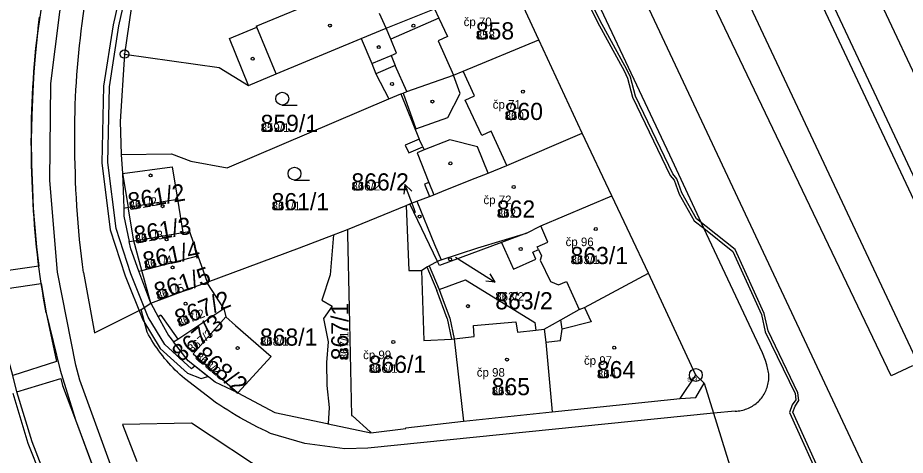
# Model space of a CAD drawing. Extents: x -763628 to -761565, y -976033 to -973833.
# Drawn here: x -761992.5 to -761889.1, y -974779.7 to -974728.8 of the extents above; entities that cross this region are included whole.
import ezdxf

# ---------------------------------------------------------------- set-up
doc = ezdxf.new("R2010")
doc.units = 0
for name, color, linetype in [('KN_cisla parcel 1000', 7, 'Continuous'), ('KN_cisla parcel 500', 7, 'Continuous'), ('KN_cisla parcel znacky', 7, 'Continuous'), ('KN_cisla popisna 500', 7, 'Continuous'), ('KN_hranice parcel', 7, 'Continuous'), ('KN_vecna bremena', 7, 'Continuous'), ('KN_vnitrni kresba parcel', 7, 'Continuous'), ('KN_znacky bodu BP', 7, 'Continuous'), ('KN_znacky budov', 7, 'Continuous'), ('KN_znacky kultur', 7, 'Continuous')]:
    doc.layers.add(name, color=color, linetype=linetype)

msp = doc.modelspace()

# ---------------------------------------------------------------- linework, layer by layer
at = {"layer": 'KN_cisla parcel znacky'}
for p, q in [((-761947.35, -974748.21), (-761947.46, -974749.32)), ((-761946.28, -974751.01), (-761947.35, -974748.21)), ((-761947.35, -974748.21), (-761946.53, -974748.96)), ((-761946.1, -974751.48), (-761946.28, -974751.01)), ((-761941.47, -974756.66), (-761939.37, -974757.98)), ((-761939.37, -974757.98), (-761936.83, -974759.57)), ((-761936.83, -974759.57), (-761937.94, -974759.46)), ((-761936.83, -974759.57), (-761937.41, -974758.61))]:
    msp.add_line(p, q, dxfattribs=at)
at = {"layer": 'KN_hranice parcel'}
for p, q in [((-761931.76, -974731.34), (-761935.15, -974723.98)), ((-761926.71, -974742.23), (-761931.76, -974731.34)), ((-761949.23, -974738.2), (-761947.84, -974737.64)), ((-761923.25, -974749.5), (-761926.71, -974742.23)), ((-761980.39, -974744.7), (-761980.24, -974746.92)), ((-761980.24, -974746.92), (-761980.11, -974750.93)), ((-761973.86, -974749.89), (-761973.21, -974753.79)), ((-761946.77, -974750.46), (-761945.96, -974750.14)), ((-761945.96, -974750.14), (-761944.49, -974749.58)), ((-761918.96, -974758.53), (-761923.25, -974749.5)), ((-761943.54, -974757.17), (-761946.77, -974750.46)), ((-761955.68, -974754.06), (-761954.04, -974753.44)), ((-761978, -974758.19), (-761971.46, -974756.49)), ((-761971.46, -974756.49), (-761970.37, -974759.56)), ((-761943.13, -974756.97), (-761943.54, -974757.17)), ((-761978.33, -974758.28), (-761978, -974758.19)), ((-761976.96, -974762), (-761978.33, -974758.28)), ((-761976.96, -974762), (-761970.37, -974759.56)), ((-761968.45, -974762.64), (-761968.23, -974763.59)), ((-761940.54, -974775.76), (-761930.21, -974774.67)), ((-761956.28, -974776.06), (-761951.31, -974777.11))]:
    msp.add_line(p, q, dxfattribs=at)
for points in [[(-761810.08, -974915.63), (-761823.04, -974895.41), (-761834.04, -974877.31), (-761858.31, -974831.88), (-761872.33, -974801.33), (-761885.74, -974772.85), (-761886.88, -974770.42), (-761917.51, -974705.34), (-761920.67, -974699.09), (-761941.43, -974663.54), (-761945.24, -974656.74), (-761990.97, -974578.65), (-761992.27, -974576.42), (-761994.77, -974571.81), (-761997.35, -974565.98), (-761999.32, -974560.94)], [(-761987.47, -974568.32), (-761982.71, -974576.56), (-761978.88, -974583.19), (-761966.76, -974603.87), (-761959.45, -974616.82), (-761938.85, -974652.15), (-761938.32, -974653.07), (-761934.62, -974659.51), (-761914.18, -974695.15), (-761910.87, -974701.59), (-761879.94, -974767.27), (-761878.77, -974769.75), (-761865.49, -974797.95), (-761861.06, -974806.66), (-761850.83, -974828.32), (-761826.84, -974873.29), (-761815.87, -974891.33), (-761810.46, -974899.49), (-761803.28, -974910.43)], [(-761952.46, -974731.2), (-761949.54, -974729.98), (-761943.91, -974727.73), (-761935.15, -974723.98)], [(-761978.85, -974725.98), (-761979.24, -974727.69), (-761980.03, -974733)], [(-761980.03, -974733), (-761969, -974734.55), (-761965.57, -974736.66), (-761962.35, -974735.32), (-761952.46, -974731.2)], [(-761952.46, -974731.2), (-761951.22, -974734.11), (-761950.72, -974735.29), (-761949.23, -974738.2)], [(-761947.84, -974737.64), (-761947.57, -974737.55), (-761947.11, -974737.38), (-761941.68, -974735.45), (-761940.57, -974734.99), (-761931.76, -974731.34)], [(-761980.03, -974733), (-761980.51, -974740.84), (-761980.39, -974744.7)], [(-761947.84, -974737.64), (-761945.7, -974742.9), (-761947.33, -974743.62), (-761946.91, -974744.52), (-761945.28, -974743.79), (-761945.1, -974744.17), (-761945.93, -974744.5), (-761944.56, -974747.95), (-761945.06, -974748.14), (-761944.49, -974749.58)], [(-761980.39, -974744.7), (-761974.56, -974744.64), (-761972.3, -974745.48), (-761968.04, -974746.24), (-761949.23, -974738.2)], [(-761944.49, -974749.58), (-761943.99, -974749.38), (-761942.58, -974748.82), (-761939.15, -974747.44), (-761937.67, -974746.87), (-761935.48, -974745.98), (-761926.71, -974742.23)], [(-761980.24, -974746.92), (-761974.48, -974746.14), (-761973.86, -974749.89)], [(-761980.11, -974750.93), (-761979.59, -974750.84), (-761973.86, -974749.89)], [(-761945.96, -974750.14), (-761943.91, -974755.19), (-761943.13, -974756.97)], [(-761933.19, -974753.84), (-761931.52, -974753.01), (-761923.25, -974749.5)], [(-761980.11, -974750.93), (-761980.08, -974751.88), (-761979.47, -974754.83)], [(-761954.04, -974753.44), (-761947.2, -974750.63), (-761946.77, -974750.46)], [(-761979.47, -974754.83), (-761978.94, -974754.74), (-761973.21, -974753.79)], [(-761973.21, -974753.79), (-761972.46, -974753.66), (-761971.46, -974756.49)], [(-761970.37, -974759.56), (-761959.65, -974755.57), (-761955.68, -974754.06)], [(-761955.68, -974754.06), (-761956.05, -974758.71), (-761957.04, -974761.66), (-761955.84, -974762.35), (-761956.84, -974763.81), (-761956.31, -974766.53), (-761956.48, -974768.93), (-761956.45, -974771.58), (-761956.18, -974774.15), (-761956.28, -974776.06)], [(-761954.04, -974753.44), (-761954.03, -974753.97), (-761953.85, -974762.6), (-761953.59, -974775.11), (-761953.47, -974775.12), (-761951.4, -974776.98), (-761951.31, -974777.11)], [(-761933.19, -974753.84), (-761936.11, -974754.93), (-761943.33, -974757.62), (-761943.54, -974757.17)], [(-761943.13, -974756.97), (-761938.85, -974755.58), (-761933.19, -974753.84)], [(-761978.33, -974758.28), (-761979.29, -974755.69), (-761979.47, -974754.83)], [(-761943.54, -974757.17), (-761944.51, -974757.66), (-761943.36, -974760.43)], [(-761943.36, -974760.43), (-761940.28, -974759.3), (-761938.6, -974760.33), (-761932.22, -974764.26), (-761932.11, -974765.16), (-761931.12, -974765.02)], [(-761931.12, -974765.02), (-761929.2, -974763.95), (-761927.06, -974762.76), (-761926.43, -974762.5), (-761918.96, -974758.53)], [(-761912.47, -974771.32), (-761913.46, -974770.38), (-761918.96, -974758.53)], [(-761968.45, -974762.64), (-761970.3, -974759.75), (-761970.37, -974759.56)], [(-761943.36, -974760.43), (-761942.77, -974762.01), (-761942.12, -974763.74), (-761941.62, -974766.18), (-761940.54, -974775.76)], [(-761976.96, -974762), (-761976.08, -974763.61), (-761975.27, -974765.07), (-761974.88, -974765.78), (-761974.31, -974766.53)], [(-761974.31, -974766.53), (-761973.8, -974766.19), (-761968.45, -974762.64)], [(-761968.23, -974763.59), (-761972.01, -974767.93), (-761966.81, -974772.46)], [(-761968.23, -974763.59), (-761967.07, -974764.6), (-761962.93, -974768.22), (-761966.81, -974772.46)], [(-761988.04, -974785.18), (-761990.79, -974778.15), (-761992.56, -974772.35), (-761993.03, -974770.45), (-761993.32, -974769.3), (-761993.8, -974767.37), (-761994.22, -974765.66)], [(-761931.12, -974765.02), (-761930.94, -974766.56), (-761930.21, -974774.67)], [(-761966.81, -974772.46), (-761969.46, -974771.22), (-761972.6, -974768.73), (-761974.31, -974766.53)], [(-761930.21, -974774.67), (-761915.27, -974773.11), (-761913.45, -974773.01), (-761912.47, -974771.32)], [(-761912.47, -974771.32), (-761911.39, -974774.83), (-761908.69, -974783.58), (-761907.86, -974786.28)], [(-761966.81, -974772.46), (-761962.52, -974774.74), (-761956.42, -974776.03), (-761956.28, -974776.06)], [(-761951.31, -974777.11), (-761947.26, -974776.61), (-761947.24, -974776.51), (-761940.54, -974775.76)]]:
    msp.add_lwpolyline(points, dxfattribs=at)
at = {"layer": 'KN_vecna bremena'}
for points in [[(-761946.33, -974685.75), (-761939.65, -974697.96), (-761938.92, -974700.19), (-761933.79, -974710.66), (-761931.62, -974714.74), (-761930.45, -974717.86), (-761924.92, -974729.3), (-761921.82, -974734.95), (-761921.42, -974735.8), (-761920.84, -974738.04), (-761916.45, -974747.16), (-761915.97, -974747.7), (-761915.39, -974749.31), (-761913.67, -974752.44), (-761912.52, -974753.29), (-761909.16, -974756), (-761905.82, -974763.33), (-761905.38, -974765.35), (-761901.9, -974772.54), (-761901.82, -974773.27), (-761902.22, -974773.86), (-761902.53, -974774.73), (-761898.47, -974783.73)], [(-761898.13, -974783.63), (-761902.15, -974774.71), (-761901.9, -974774.02), (-761901.46, -974773.35), (-761901.56, -974772.44), (-761905.04, -974765.23), (-761905.48, -974763.21), (-761908.88, -974755.78), (-761913.39, -974752.2), (-761915.07, -974749.17), (-761915.67, -974747.52), (-761916.15, -974746.96), (-761920.5, -974737.92), (-761921.08, -974735.68), (-761921.5, -974734.79), (-761924.6, -974729.14), (-761930.13, -974717.72)], [(-761979.02, -974719.24), (-761981.34, -974729.59), (-761982.46, -974736.74), (-761982.65, -974745.68), (-761981.68, -974753.47), (-761979.95, -974758.83), (-761977.9, -974763.95), (-761975.85, -974767.3), (-761972.67, -974770.17), (-761971.1, -974770.78), (-761970.3, -974770.55), (-761971.83, -974769.34), (-761972.2, -974769.65), (-761975.31, -974766.84), (-761977.28, -974763.63), (-761979.29, -974758.59), (-761981, -974753.31), (-761981.95, -974745.64), (-761981.76, -974736.8), (-761980.66, -974729.73), (-761978.34, -974719.4)], [(-761981.18, -974782.09), (-761985.23, -974770.96), (-761985.7, -974769.24), (-761987.83, -974758.42), (-761988.73, -974747.74), (-761988.61, -974736.42), (-761987.06, -974724.1)], [(-761989.51, -974726), (-761990.14, -974730.57)], [(-761990.14, -974730.57), (-761990.39, -974732.81), (-761990.58, -974735.06), (-761990.71, -974737.31), (-761990.83, -974740.15), (-761990.88, -974742.99), (-761990.85, -974745.83), (-761990.74, -974748.67), (-761990.64, -974750.93), (-761990.48, -974753.19), (-761990.27, -974755.45), (-761990, -974757.7), (-761994.09, -974758.3)], [(-761995.06, -974760.5), (-761989.71, -974759.72), (-761989.46, -974761.31), (-761989.13, -974763.12), (-761987.94, -974768.8), (-761993.03, -974770.45)], [(-761992.56, -974772.35), (-761987.45, -974770.79), (-761987.23, -974771.6), (-761985.72, -974775.61), (-761983.08, -974782.7)]]:
    msp.add_lwpolyline(points, dxfattribs=at)
at = {"layer": 'KN_vnitrni kresba parcel'}
for p, q in [((-761906.34, -974696.33), (-761845.59, -974825.81)), ((-761890.71, -974770.46), (-761925.61, -974697.49)), ((-761911.14, -974698.06), (-761878.94, -974766.82)), ((-761925.26, -974714.28), (-761911.88, -974742.76)), ((-761916.5, -974744.79), (-761930.08, -974715.88)), ((-761964.67, -974729.74), (-761955.24, -974725.86)), ((-761949.54, -974729.98), (-761950.33, -974728.27)), ((-761943.91, -974727.73), (-761943.39, -974728.84)), ((-761943.39, -974728.84), (-761949, -974731.27)), ((-761943.39, -974728.84), (-761942.39, -974730.97)), ((-761967.78, -974731.19), (-761964.61, -974729.88)), ((-761964.67, -974729.74), (-761964.61, -974729.88)), ((-761962.35, -974735.32), (-761964.61, -974729.88)), ((-761949, -974731.27), (-761949.54, -974729.98)), ((-761965.57, -974736.66), (-761967.78, -974731.19)), ((-761948.32, -974732.89), (-761949, -974731.27)), ((-761942.39, -974730.97), (-761943.48, -974731.48)), ((-761943.48, -974731.48), (-761941.68, -974735.45)), ((-761951.22, -974734.11), (-761948.97, -974733.16)), ((-761948.97, -974733.16), (-761948.32, -974732.89)), ((-761948.97, -974733.16), (-761948.47, -974734.34)), ((-761948.47, -974734.34), (-761950.72, -974735.29)), ((-761947.11, -974737.38), (-761948.47, -974734.34)), ((-761939.23, -974737.88), (-761940.57, -974734.99)), ((-761940.32, -974738.38), (-761939.23, -974737.88)), ((-761938.39, -974742.49), (-761940.32, -974738.38)), ((-761945.28, -974743.79), (-761945.7, -974742.9)), ((-761937.32, -974741.99), (-761938.39, -974742.49)), ((-761935.48, -974745.98), (-761937.32, -974741.99)), ((-761911.88, -974742.76), (-761889.86, -974789.63)), ((-761942.12, -974742.99), (-761945.1, -974744.17)), ((-761912.52, -974753.29), (-761916.5, -974744.79)), ((-761980.24, -974746.92), (-761979.59, -974750.84)), ((-761944.56, -974747.95), (-761943.99, -974749.38)), ((-761978.94, -974754.74), (-761979.59, -974750.84)), ((-761947.2, -974750.63), (-761946.88, -974758.21)), ((-761930.69, -974754.91), (-761931.52, -974753.01)), ((-761905.7, -974767.79), (-761912.52, -974753.29)), ((-761978, -974758.19), (-761978.94, -974754.74)), ((-761936.11, -974754.93), (-761934.69, -974758.06)), ((-761931.93, -974755.44), (-761930.69, -974754.91)), ((-761932.45, -974756.07), (-761931.79, -974755.76)), ((-761932.08, -974756.87), (-761932.45, -974756.07)), ((-761931.79, -974755.76), (-761931.93, -974755.44)), ((-761931.79, -974755.76), (-761931.45, -974756.49)), ((-761934.69, -974758.06), (-761932.08, -974756.87)), ((-761931.45, -974756.49), (-761931.58, -974757.02)), ((-761931.58, -974757.02), (-761930.37, -974759.5)), ((-761976.96, -974762), (-761978, -974758.19)), ((-761946.88, -974758.21), (-761945.4, -974758.21)), ((-761945.4, -974758.21), (-761944.79, -974757.77)), ((-761945.4, -974758.21), (-761945.14, -974766.35)), ((-761944.79, -974757.77), (-761944.51, -974757.66)), ((-761944.79, -974757.77), (-761943.64, -974760.54)), ((-761984.81, -974758.45), (-761983.51, -974765.46)), ((-761930.37, -974759.5), (-761929.47, -974759.87)), ((-761929.47, -974759.87), (-761928.54, -974759.47)), ((-761928.54, -974759.47), (-761927.06, -974762.76)), ((-761942.41, -974763.8), (-761943.64, -974760.54)), ((-761978.08, -974762.75), (-761976.96, -974762)), ((-761926.43, -974762.5), (-761925.64, -974764.2)), ((-761989.13, -974763.12), (-761987.5, -974769.82)), ((-761983.51, -974765.46), (-761978.08, -974762.75)), ((-761977.38, -974765.38), (-761978.08, -974762.75)), ((-761975.78, -974763.41), (-761976.08, -974763.61)), ((-761975.78, -974763.41), (-761974.74, -974764.87)), ((-761942.41, -974763.8), (-761941.92, -974766.19)), ((-761939.35, -974764.63), (-761934.44, -974764.19)), ((-761939.29, -974765.91), (-761939.35, -974764.63)), ((-761934.44, -974764.19), (-761934.25, -974765.38)), ((-761929.04, -974765.04), (-761929.2, -974763.95)), ((-761925.64, -974764.2), (-761929.04, -974765.04)), ((-761974.74, -974764.87), (-761973.8, -974766.19)), ((-761934.25, -974765.38), (-761932.11, -974765.16)), ((-761929.22, -974766.34), (-761929.04, -974765.04)), ((-761945.14, -974766.35), (-761941.92, -974766.19)), ((-761941.92, -974766.19), (-761941.62, -974766.18)), ((-761941.62, -974766.18), (-761939.29, -974765.91)), ((-761930.94, -974766.56), (-761929.22, -974766.34)), ((-761905.34, -974768.68), (-761905.7, -974767.79)), ((-761905.2, -974769.21), (-761905.34, -974768.68)), ((-761888.21, -974769.3), (-761890.71, -974770.46)), ((-761987.5, -974769.82), (-761985.72, -974775.61)), ((-761969.86, -974773.23), (-761973.01, -974770.79)), ((-761915.27, -974773.11), (-761913.46, -974770.38)), ((-761993.04, -974772.5), (-761991.27, -974778.3)), ((-761911.39, -974774.83), (-761951.67, -974778.91)), ((-761908.88, -974774.58), (-761911.39, -974774.83)), ((-761985.72, -974775.61), (-761983.08, -974782.7)), ((-761972.22, -974776), (-761980.24, -974776.14)), ((-761959.42, -974784.4), (-761972.22, -974776)), ((-761980.24, -974776.14), (-761978.59, -974780.45)), ((-761959, -974778.36), (-761963, -974777.17)), ((-761991.27, -974778.3), (-761988.49, -974785.38)), ((-761954.36, -974778.99), (-761959, -974778.36)), ((-761951.67, -974778.91), (-761954.36, -974778.99))]:
    msp.add_line(p, q, dxfattribs=at)
for points in [[(-761985.79, -974744.92), (-761985.81, -974744.06), (-761985.82, -974743.2), (-761985.82, -974742.33), (-761985.81, -974741.47), (-761985.8, -974740.61), (-761985.78, -974739.74), (-761985.75, -974738.88), (-761985.71, -974738.02), (-761985.67, -974737.16), (-761985.62, -974736.3), (-761985.56, -974735.44), (-761985.5, -974734.58), (-761985.43, -974733.72), (-761985.35, -974732.86), (-761985.26, -974732), (-761985.16, -974731.14), (-761985.06, -974730.28), (-761984.95, -974729.43), (-761984.83, -974728.57), (-761984.71, -974727.72)], [(-761990.74, -974748.67), (-761990.78, -974747.76), (-761990.82, -974746.85), (-761990.84, -974745.94), (-761990.86, -974745.03), (-761990.87, -974744.12), (-761990.88, -974743.21), (-761990.87, -974742.3), (-761990.86, -974741.39), (-761990.84, -974740.49), (-761990.81, -974739.58), (-761990.78, -974738.67), (-761990.74, -974737.76), (-761990.69, -974736.85), (-761990.63, -974735.94), (-761990.57, -974735.03), (-761990.49, -974734.13), (-761990.42, -974733.22), (-761990.33, -974732.32), (-761990.23, -974731.41), (-761990.13, -974730.51), (-761990.02, -974729.6), (-761989.91, -974728.7)], [(-761942.36, -974740.4), (-761940.91, -974737.6), (-761941.68, -974735.45)], [(-761947.57, -974737.55), (-761946.08, -974741.72), (-761942.36, -974740.4)], [(-761937.67, -974746.87), (-761938.89, -974743.81), (-761942.12, -974742.99)], [(-761984.81, -974758.45), (-761984.93, -974757.49), (-761985.04, -974756.53), (-761985.15, -974755.56), (-761985.25, -974754.6), (-761985.34, -974753.63), (-761985.42, -974752.67), (-761985.49, -974751.7), (-761985.56, -974750.73), (-761985.62, -974749.76), (-761985.67, -974748.8), (-761985.71, -974747.83), (-761985.74, -974746.86), (-761985.77, -974745.89), (-761985.79, -974744.92)], [(-761989.13, -974763.12), (-761989.29, -974762.28), (-761989.44, -974761.44), (-761989.58, -974760.59), (-761989.71, -974759.74), (-761989.84, -974758.9), (-761989.96, -974758.05), (-761990.07, -974757.2), (-761990.17, -974756.35), (-761990.26, -974755.5), (-761990.35, -974754.65), (-761990.43, -974753.8), (-761990.5, -974752.94), (-761990.56, -974752.09), (-761990.62, -974751.24), (-761990.67, -974750.38), (-761990.71, -974749.53), (-761990.74, -974748.67)], [(-761973.01, -974770.79), (-761973.29, -974770.55), (-761973.57, -974770.31), (-761973.84, -974770.06), (-761974.1, -974769.8), (-761974.36, -974769.54), (-761974.61, -974769.27), (-761974.86, -974769), (-761975.1, -974768.72), (-761975.34, -974768.44), (-761975.57, -974768.15), (-761975.8, -974767.86), (-761976.02, -974767.57), (-761976.23, -974767.27), (-761976.44, -974766.96), (-761976.64, -974766.65), (-761976.84, -974766.34), (-761977.02, -974766.02), (-761977.21, -974765.7), (-761977.38, -974765.38)], [(-761908.88, -974774.58), (-761908.7, -974774.57), (-761908.53, -974774.56), (-761908.35, -974774.54), (-761908.18, -974774.51), (-761908, -974774.47), (-761907.83, -974774.42), (-761907.66, -974774.37), (-761907.5, -974774.31), (-761907.33, -974774.24), (-761907.17, -974774.17), (-761907.02, -974774.08), (-761906.86, -974773.99), (-761906.72, -974773.9), (-761906.57, -974773.8), (-761906.43, -974773.69), (-761906.3, -974773.57), (-761906.17, -974773.45), (-761906.04, -974773.33), (-761905.92, -974773.2), (-761905.81, -974773.06), (-761905.7, -974772.92), (-761905.6, -974772.77), (-761905.51, -974772.62), (-761905.42, -974772.47), (-761905.34, -974772.31), (-761905.27, -974772.15), (-761905.21, -974771.98), (-761905.15, -974771.82), (-761905.1, -974771.65), (-761905.05, -974771.48), (-761905.02, -974771.3), (-761904.99, -974771.13), (-761904.97, -974770.95), (-761904.96, -974770.77), (-761904.95, -974770.6), (-761904.96, -974770.42), (-761904.97, -974770.24), (-761904.99, -974770.07), (-761905.02, -974769.89), (-761905.05, -974769.72), (-761905.09, -974769.55), (-761905.14, -974769.38), (-761905.2, -974769.21)], [(-761963, -974777.17), (-761963.51, -974776.93), (-761964.03, -974776.69), (-761964.53, -974776.44), (-761965.04, -974776.18), (-761965.54, -974775.92), (-761966.03, -974775.65), (-761966.53, -974775.37), (-761967.02, -974775.08), (-761967.5, -974774.79), (-761967.98, -974774.49), (-761968.46, -974774.19), (-761968.93, -974773.87), (-761969.4, -974773.56), (-761969.86, -974773.23)]]:
    msp.add_lwpolyline(points, dxfattribs=at)
at = {"layer": 'KN_znacky bodu BP'}
for centre, radius in [((-761980.03, -974733), 0.5), ((-761980.03, -974733), 0.0303), ((-761913.46, -974770.38), 0.75), ((-761913.46, -974770.38), 0.03)]:
    msp.add_circle(centre, radius, dxfattribs=at)
at = {"layer": 'KN_znacky budov'}
for centre in [(-761956.09, -974729.68), (-761946.36, -974729.7), (-761950.39, -974732.19), (-761965.08, -974733.55), (-761948.85, -974736.49), (-761933.6, -974737.38), (-761944.14, -974738.53), (-761942.04, -974745.73), (-761976.98, -974747.14), (-761934.68, -974748.49), (-761975.58, -974750.72), (-761945.65, -974751.92), (-761925.11, -974753.38), (-761975.12, -974754.59), (-761933.86, -974755.7), (-761942.08, -974756.9), (-761974.42, -974757.85), (-761972.91, -974762.07), (-761940.01, -974762.36), (-761948.7, -974766.54), (-761966.84, -974767.25), (-761922.97, -974767.2), (-761935.46, -974768.58)]:
    msp.add_circle(centre, 0.175, dxfattribs=at)
at = {"layer": 'KN_znacky kultur'}
for p, q in [((-761961.64, -974738.95), (-761959.89, -974738.95)), ((-761960.21, -974747.68), (-761958.46, -974747.68))]:
    msp.add_line(p, q, dxfattribs=at)
for centre in [(-761961.64, -974738.2), (-761960.21, -974746.93)]:
    msp.add_circle(centre, 0.75, dxfattribs=at)

# ---------------------------------------------------------------- texts
at = {"layer": 'KN_cisla parcel 1000'}
for s, p in [('858', (-761939.09, -974731.3)), ('860', (-761935.73, -974740.68)), ('859/1', (-761964.16, -974742.07)), ('866/2', (-761953.58, -974748.89)), ('861/1', (-761962.88, -974751.19)), ('862', (-761936.64, -974752.05)), ('863/1', (-761928.05, -974757.46)), ('863/2', (-761936.82, -974762.73)), ('868/1', (-761964.24, -974766.96)), ('866/1', (-761951.57, -974770.12)), ('864', (-761924.98, -974770.75)), ('865', (-761937.24, -974772.73))]:
    msp.add_text(s, height=2, dxfattribs=at).set_placement(p)
for s, rotation, p in [('861/2', 10, (-761979.42, -974751.19)), ('861/3', 10, (-761978.72, -974755.08)), ('861/4', 12, (-761977.64, -974758.09)), ('861/5', 18, (-761976.17, -974761.67)), ('867/2', 22, (-761973.66, -974764.83)), ('867/1', 90, (-761953.93, -974768.66)), ('867/3', 40, (-761973.43, -974768.94)), ('868/2', 320, (-761971.9, -974768.37))]:
    msp.add_text(s, height=2, rotation=rotation, dxfattribs=at).set_placement(p)
at = {"layer": 'KN_cisla parcel 500'}
for s, p in [('858', (-761939.09, -974731.3)), ('860', (-761935.73, -974740.68)), ('859/1', (-761964.16, -974742.07)), ('866/2', (-761953.58, -974748.89)), ('861/1', (-761962.88, -974751.19)), ('862', (-761936.64, -974752.05)), ('863/1', (-761928.05, -974757.46)), ('863/2', (-761936.82, -974761.73)), ('868/1', (-761964.24, -974766.96)), ('866/1', (-761951.57, -974770.12)), ('864', (-761924.98, -974770.75)), ('865', (-761937.24, -974772.73))]:
    msp.add_text(s, height=1, dxfattribs=at).set_placement(p)
for s, rotation, p in [('861/2', 10, (-761979.42, -974751.19)), ('861/3', 10, (-761978.72, -974755.08)), ('861/4', 12, (-761977.64, -974758.09)), ('861/5', 18, (-761976.17, -974761.67)), ('867/2', 22, (-761973.66, -974764.83)), ('867/3', 40, (-761972.17, -974767.88)), ('867/1', 90, (-761953.93, -974768.66)), ('868/2', 320, (-761971.9, -974768.37))]:
    msp.add_text(s, height=1, rotation=rotation, dxfattribs=at).set_placement(p)
at = {"layer": 'KN_cisla popisna 500'}
for s, p in [('čp 70', (-761940.51, -974729.75)), ('čp 71', (-761937.12, -974739.37)), ('čp 72', (-761938.2, -974750.48)), ('čp 96', (-761928.63, -974755.37)), ('čp 99', (-761952.22, -974768.53)), ('čp 97', (-761926.49, -974769.19)), ('čp 98', (-761938.98, -974770.57))]:
    msp.add_text(s, height=1, dxfattribs=at).set_placement(p)
at = {"layer": 'KN_znacky bodu BP'}
msp.add_text('543', height=0.5, dxfattribs=at).set_placement((-761914.44, -974771.13))

doc.saveas('drawing.dxf')
